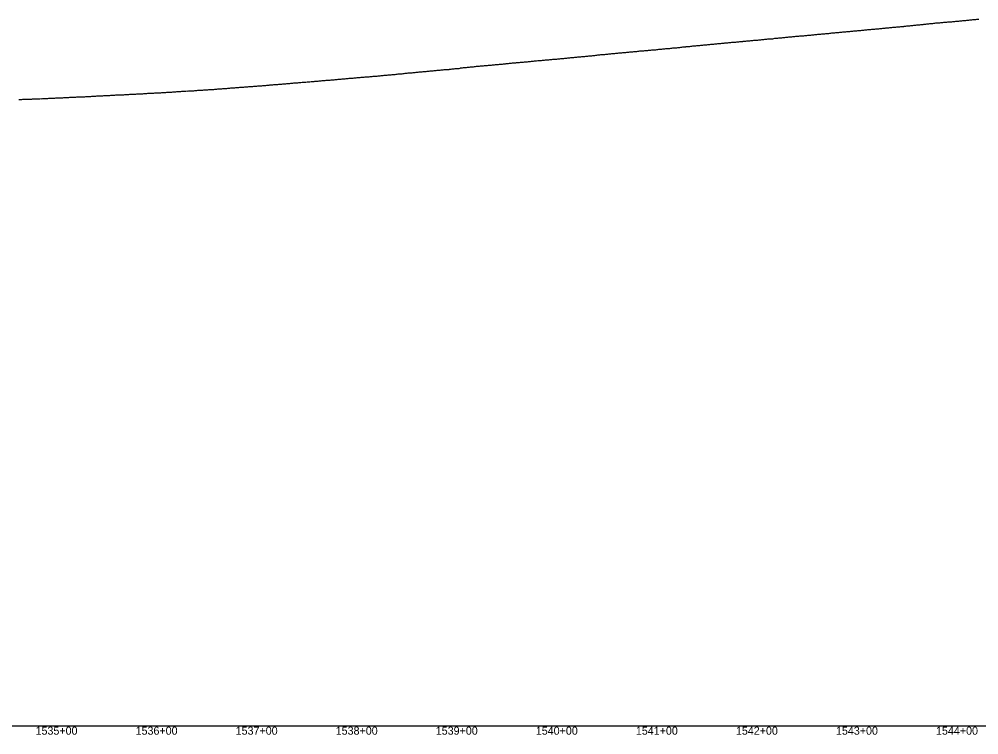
# Model space of a CAD drawing. Extents: x -3793 to 50787, y -1075 to 6138.
# Drawn here: x 40903 to 41862, y -1009 to -293 of the extents above; entities that cross this region are included whole.
import ezdxf

# ---------------------------------------------------------------- set-up
doc = ezdxf.new("R2010")
doc.units = 0
for name, color, linetype in [('RD_DDB_Profile_EX', 7, 'Continuous'), ('RD_DDB_StaTX', 7, 'Continuous'), ('RD_GPK_Profile_Cell', 7, 'Continuous')]:
    doc.layers.add(name, color=color, linetype=linetype)

msp = doc.modelspace()

# ---------------------------------------------------------------- linework, layer by layer
at = {"layer": 'RD_DDB_Profile_EX'}
for points in [[(41766.76804, -302.49609), (41767.769212, -302.396375), (41768.275292, -302.32059), (41768.770352, -302.246485), (41769.771761, -302.09583), (41770.772824, -302.045745), (41771.773932, -302.0459), (41772.775333, -301.845715), (41773.776441, -301.795605), (41774.76757, -301.69579), (41775.76898, -301.5954), (41776.770087, -301.495535), (41777.771192, -301.44542), (41778.772476, -301.344835), (41779.773521, -301.244765), (41780.774564, -301.19499), (41781.7759, -301.09437), (41782.766975, -300.994635), (41783.768018, -300.845395), (41784.76936, -300.79484), (41785.770342, -300.69475), (41786.771386, -300.6444), (41787.2189, -300.57707), (41787.772686, -300.494415), (41788.773667, -300.34469), (41789.764677, -300.294725), (41790.765954, -300.243875), (41791.76693, -300.193895), (41792.767853, -300.04449), (41793.769124, -299.89422), (41794.770103, -299.79451), (41795.771083, -299.843715), (41796.77235, -299.593655), (41797.763299, -299.494385), (41798.764211, -299.39503), (41799.765424, -299.29427), (41800.766282, -299.24465), (41801.7672, -299.14528), (41802.768408, -298.994805), (41803.769324, -298.84517), (41804.77024, -298.795065), (41805.761477, -298.744575), (41806.162508, -298.68464), (41806.762351, -298.595265), (41807.763157, -298.445935), (41808.764302, -298.34553), (41809.765157, -298.29554), (41810.76601, -298.24621), (41811.767156, -298.19536), (41812.768009, -297.89643), (41813.759173, -297.84565), (41814.759986, -297.74631), (41815.760832, -297.64694), (41816.761915, -297.596605), (41817.762707, -297.44711), (41818.763499, -297.29774), (41819.764583, -297.246995), (41820.765375, -297.147785), (41821.756163, -297.098415), (41822.757251, -296.99841), (41823.758022, -296.898495), (41824.758813, -296.848945), (41825.106116, -296.81413), (41825.759858, -296.748705), (41826.760588, -296.54932), (41827.761612, -296.548915), (41828.762636, -296.498685), (41829.763954, -296.397635), (41830.764977, -296.29737), (41831.756009, -296.19729), (41832.757036, -296.146705), (41833.758027, -296.046605), (41834.759332, -295.995035), (41835.760296, -295.895065), (41836.76126, -295.74537), (41837.762223, -295.64465), (41838.763187, -295.59472), (41839.764442, -295.543685), (41840.765405, -295.443145), (41841.766368, -295.34329), (41842.757382, -295.24313), (41844.049724, -295.113145), (41844.759485, -295.04195), (41845.760388, -294.941825), (41846.761292, -294.891265), (41847.762195, -294.840245), (41848.763101, -294.640995), (41849.764295, -294.53998), (41850.765198, -294.489345), (41851.766101, -294.389205), (41852.767004, -294.28907), (41853.767893, -294.18895), (41854.759007, -294.13686), (41855.759851, -293.937945), (41856.760695, -293.88731), (41857.761539, -293.787825), (41858.762383, -293.687765), (41859.763517, -293.536785), (41860.764365, -293.486085), (41861.765209, -293.534115)], [(41670.7971, -311.3862), (41671.782055, -311.28734), (41672.783688, -311.18751), (41673.801934, -311.13686), (41674.776883, -311.03814), (41675.795357, -310.837515), (41676.779906, -310.73881), (41677.798484, -310.68646), (41678.799989, -310.635035), (41679.784547, -310.58538), (41680.776537, -310.485675), (41681.794923, -310.434265), (41683.029057, -310.261445), (41683.797991, -310.18574), (41684.799707, -310.084445), (41685.7842, -310.03562), (41686.792712, -309.98433), (41687.777414, -309.83641), (41688.795697, -309.735865), (41689.78026, -309.637155), (41690.798849, -309.53575), (41691.790417, -309.484475), (41692.792117, -309.384855), (41693.793483, -309.334425), (41694.795133, -309.23401), (41695.780079, -309.136065), (41696.797699, -309.03644), (41697.789478, -308.93693), (41698.790843, -308.78648), (41699.776133, -308.736935), (41700.793854, -308.58649), (41701.972665, -308.527925), (41702.796653, -308.48575), (41703.788072, -308.337785), (41704.789652, -308.286715), (41705.790946, -308.18715), (41706.792236, -308.08978), (41707.793817, -307.986535), (41708.794966, -307.88627), (41709.786661, -307.78671), (41710.773681, -307.737885), (41711.444469, -307.704705), (41711.78922, -307.685605), (41712.790731, -307.586005), (41713.791955, -307.43793), (41714.793175, -307.289105), (41715.784656, -307.18825), (41716.785879, -307.0894), (41717.787391, -306.98852), (41718.776429, -306.890265), (41719.789833, -306.88843), (41720.916273, -306.726205), (41721.782478, -306.639395), (41722.772533, -306.540335), (41723.785071, -306.4393), (41724.786223, -306.38996), (41725.787666, -306.290775), (41726.778883, -306.1419), (41727.780327, -306.042205), (41728.781382, -305.99228), (41729.782532, -305.892435), (41730.388077, -305.83185), (41730.783948, -305.79227), (41731.785031, -305.742935), (41732.776457, -305.64285), (41733.770325, -305.54424), (41734.778606, -305.49452), (41735.779916, -305.3444), (41736.780999, -305.24503), (41737.776383, -305.09581), (41738.773478, -305.04585), (41739.85988, -304.98747), (41740.775866, -304.895715), (41741.77687, -304.79668), (41742.77814, -304.647), (41743.779154, -304.647365), (41744.77016, -304.597945), (41745.769343, -304.49809), (41746.772471, -304.3489), (41747.773476, -304.299555), (41748.77425, -304.149575), (41749.4112, -304.05463), (41749.776247, -304.000375), (41750.767544, -303.950425), (41751.7688, -303.95038), (41752.215944, -303.905295), (41752.769753, -303.849535), (41753.770993, -303.69957), (41754.772233, -303.59958), (41755.773776, -303.54872), (41756.775003, -303.39873), (41757.776243, -303.34867), (41758.803488, -303.2907), (41759.768947, -303.09802), (41760.770423, -303.047255), (41761.771596, -302.99734), (41762.772769, -302.89728), (41763.774209, -302.74683), (41764.775383, -302.696735), (41765.776557, -302.596815), (41766.76804, -302.49609)], [(41574.802559, -320.5415), (41575.794403, -320.29175), (41576.796231, -320.19201), (41577.798635, -320.14284), (41578.839213, -320.03803), (41579.802157, -319.94163), (41580.794118, -319.890055), (41581.795942, -319.789045), (41582.797758, -319.690105), (41583.799582, -319.540535), (41584.801258, -319.488755), (41585.793241, -319.4377), (41586.795057, -319.287345), (41587.796883, -319.13863), (41588.311017, -319.08715), (41588.798531, -319.03918), (41589.800339, -318.98809), (41590.792916, -318.937655), (41591.794738, -318.78823), (41592.796378, -318.737115), (41593.798186, -318.63596), (41594.799994, -318.53567), (41595.792013, -318.48452), (41596.793825, -318.38421), (41597.795448, -318.2839), (41598.797264, -318.184625), (41599.799069, -317.986345), (41600.791089, -317.887165), (41601.792697, -317.78597), (41602.794515, -317.734765), (41603.796903, -317.685185), (41604.798708, -317.53597), (41605.790733, -317.435805), (41606.792348, -317.383555), (41607.254625, -317.337305), (41607.794152, -317.282315), (41608.795955, -317.23213), (41609.797757, -317.133005), (41610.78959, -317.08182), (41611.791393, -316.933795), (41612.793196, -316.881445), (41613.794998, -316.782365), (41614.786832, -316.632245), (41615.788635, -316.532075), (41616.791018, -316.481495), (41617.792832, -316.43139), (41618.794632, -316.332365), (41619.786451, -316.231185), (41620.788251, -316.084405), (41621.790065, -315.98432), (41622.791866, -315.93196), (41623.79344, -315.83071), (41624.785485, -315.781775), (41625.787299, -315.638545), (41626.198233, -315.618005), (41626.789099, -315.58159), (41627.790898, -315.48038), (41628.792466, -315.332635), (41629.785107, -315.283275), (41630.786906, -315.2321), (41631.788706, -315.1798), (41632.812831, -315.02863), (41633.792092, -314.881945), (41634.784134, -314.829675), (41635.785934, -314.779615), (41636.810193, -314.628485), (41637.811989, -314.57849), (41638.791103, -314.480755), (41639.805781, -314.37852), (41640.78493, -314.378525), (41641.786728, -314.230785), (41642.81068, -314.13151), (41643.812482, -314.032585), (41644.782708, -313.9348), (41645.141841, -313.881025), (41645.784506, -313.78375), (41646.786305, -313.732725), (41647.809446, -313.6317), (41648.789674, -313.533905), (41649.781705, -313.434), (41650.804803, -313.281915), (41651.785289, -313.23304), (41652.787087, -313.180985), (41653.788886, -313.082105), (41654.780702, -312.984315), (41655.783072, -312.98207), (41656.784872, -312.78319), (41657.786671, -312.587245), (41658.807984, -312.58246), (41659.780469, -312.582635), (41660.782076, -312.33564), (41661.783875, -312.234805), (41662.804556, -312.13397), (41664.085449, -312.02099), (41664.779466, -311.986155), (41665.799354, -311.83814), (41666.782873, -311.740085), (41667.784674, -311.636645), (41668.777247, -311.586665), (41669.795525, -311.534365), (41670.7971, -311.3862)], [(41478.816296, -329.539605), (41479.819263, -329.340005), (41480.821763, -329.2397), (41481.815, -329.190155), (41482.817377, -329.13985), (41483.820474, -328.94086), (41484.121174, -328.92564), (41484.813106, -328.890665), (41485.816067, -328.791095), (41486.818562, -328.78905), (41487.821051, -328.6394), (41488.81427, -328.58935), (41489.81664, -328.48908), (41490.819725, -328.39017), (41491.812355, -328.290565), (41492.815315, -328.19214), (41493.817807, -328.04022), (41494.810999, -327.941355), (41495.813375, -327.84063), (41496.816442, -327.79117), (41497.818925, -327.64045), (41498.811533, -327.58977), (41499.814493, -327.540375), (41500.816976, -327.390685), (41501.810156, -327.29083), (41503.064782, -327.21563), (41503.815608, -327.14083), (41504.818075, -327.04114), (41505.811154, -326.94231), (41506.813621, -326.792605), (41507.816683, -326.743215), (41508.809167, -326.642735), (41509.811639, -326.5426), (41510.814106, -326.541625), (41511.816573, -326.49147), (41512.809054, -326.29226), (41513.811506, -326.241745), (41514.813373, -326.091325), (41515.81583, -326.041255), (41516.808299, -325.89123), (41517.810756, -325.841155), (41518.813213, -325.840585), (41519.80578, -325.641055), (41520.808138, -325.540485), (41522.00839, -325.41129), (41522.813039, -325.29139), (41523.805604, -325.24093), (41524.808046, -325.239905), (41525.810394, -325.091415), (41526.812842, -324.99141), (41527.805401, -324.841445), (41528.807267, -324.7407), (41529.809606, -324.64179), (41530.812047, -324.64068), (41531.480193, -324.60705), (41531.804618, -324.5902), (41532.807051, -324.34188), (41533.809383, -324.34139), (41534.811822, -324.290375), (41535.804379, -324.191005), (41536.806818, -324.09054), (41537.809153, -324.090075), (41538.811586, -323.99013), (41539.804146, -323.742305), (41540.951997, -323.677345), (41541.808911, -323.59194), (41542.800875, -323.491405), (41543.803306, -323.391515), (41544.805731, -323.34162), (41545.808162, -323.2907), (41546.800605, -323.092395), (41547.803036, -322.9925), (41548.805467, -322.94211), (41549.807893, -322.84222), (41550.423801, -322.81129), (41550.800338, -322.7924), (41551.802762, -322.74211), (41552.805181, -322.69183), (41553.807605, -322.54291), (41554.800046, -322.39313), (41555.802466, -322.2933), (41556.804302, -322.19232), (41557.806721, -322.092935), (41558.799163, -322.091875), (41559.895605, -321.978445), (41560.804001, -321.84355), (41561.806419, -321.69456), (41562.798928, -321.64443), (41563.801268, -321.59429), (41564.803686, -321.34555), (41565.796186, -321.29545), (41566.798016, -321.245035), (41567.799774, -321.14347), (41568.801599, -320.99338), (41569.367409, -320.96487), (41569.803426, -320.942935), (41570.795361, -320.89211), (41571.797087, -320.74216), (41572.798913, -320.691235), (41573.800739, -320.591885), (41574.802559, -320.5415)], [(41383.830644, -338.54726), (41384.834459, -338.497675), (41385.827758, -338.397525), (41386.831578, -338.248205), (41387.834832, -338.147885), (41388.828712, -338.048525), (41389.403134, -337.96252), (41389.831942, -337.89843), (41390.835772, -337.799095), (41391.829035, -337.69902), (41392.832852, -337.59954), (41393.826109, -337.549455), (41394.829346, -337.39934), (41395.833168, -337.29995), (41397.040822, -337.22864), (41397.830531, -337.150655), (41398.874938, -336.998445), (41399.827941, -336.951455), (41400.831111, -336.85135), (41401.824332, -336.80127), (41402.827503, -336.751165), (41403.830664, -336.551195), (41404.823894, -336.550995), (41405.826049, -336.499955), (41406.829266, -336.499845), (41407.832483, -336.29978), (41408.346742, -336.24753), (41408.825114, -336.19901), (41409.828313, -336.098995), (41410.831512, -335.99892), (41411.824727, -335.948915), (41412.827334, -335.748315), (41413.830532, -335.648295), (41414.823766, -335.598245), (41415.826946, -335.54803), (41416.829552, -335.39727), (41417.822795, -335.247605), (41418.825949, -335.247515), (41419.82913, -335.296885), (41420.83172, -334.947175), (41421.824918, -334.94676), (41422.828098, -334.89681), (41423.830689, -334.79624), (41424.823887, -334.69615), (41425.827067, -334.596), (41426.830249, -334.49625), (41427.29035, -334.472745), (41427.822848, -334.445575), (41428.826011, -334.29592), (41429.829177, -334.24582), (41430.8224, -334.1458), (41431.824931, -334.0948), (41432.828097, -333.945415), (41433.821324, -333.795605), (41434.824442, -333.69573), (41435.827017, -333.59528), (41436.830181, -333.495655), (41437.822754, -333.44485), (41438.825315, -333.393925), (41439.828465, -333.34381), (41440.821038, -333.243205), (41441.824188, -333.09374), (41442.826745, -333.043455), (41443.819323, -332.94252), (41444.822473, -332.792715), (41445.82503, -332.742075), (41446.233958, -332.74215), (41446.828171, -332.7415), (41447.820735, -332.49267), (41448.823278, -332.4417), (41449.826413, -332.39195), (41450.818977, -332.24242), (41451.822107, -332.14218), (41452.824655, -332.041185), (41453.827101, -331.94065), (41454.820349, -331.840955), (41455.822897, -331.7899), (41456.825914, -331.69126), (41457.818562, -331.591405), (41458.821098, -331.53987), (41459.824109, -331.39073), (41460.816763, -331.191475), (41461.819883, -331.19064), (41462.82242, -331.090775), (41463.824829, -330.99096), (41464.818085, -330.841855), (41465.177566, -330.805865), (41465.820606, -330.74031), (41466.823595, -330.640065), (41467.816251, -330.63914), (41468.818767, -330.48936), (41469.821752, -330.439725), (41470.824264, -330.33934), (41471.816929, -330.23902), (41472.819902, -330.139375), (41473.822422, -330.038355), (41474.81567, -329.988185), (41475.818174, -329.84039), (41476.820553, -329.74143), (41477.813785, -329.689265), (41478.816296, -329.539605)], [(41289.267537, -347.52965), (41290.261814, -347.42962), (41291.265684, -347.28148), (41292.259963, -347.23048), (41293.263815, -347.131355), (41294.258932, -347.081215), (41294.685095, -347.038725), (41295.26279, -346.981155), (41296.257073, -346.88216), (41297.260929, -346.78119), (41298.264972, -346.680215), (41299.260079, -346.63118), (41300.263959, -346.48027), (41301.258217, -346.43032), (41302.262082, -346.281185), (41303.25634, -346.13302), (41304.260205, -346.032105), (41305.255314, -346.031425), (41306.259186, -345.932315), (41307.263226, -345.831525), (41308.25747, -345.77999), (41309.261344, -345.680875), (41310.2556, -345.533505), (41311.260325, -345.4352), (41312.254556, -345.383), (41313.258443, -345.23382), (41313.628702, -345.2154), (41314.262495, -345.183165), (41315.25657, -345.082625), (41316.260608, -345.03351), (41317.255673, -344.93608), (41318.259572, -344.8362), (41319.253795, -344.73573), (41320.257698, -344.5872), (41321.251905, -344.48739), (41322.256663, -344.43772), (41323.260701, -344.38785), (41324.254785, -344.238725), (41325.258822, -344.18774), (41326.253009, -344.038595), (41327.256932, -343.88991), (41328.251969, -343.84045), (41329.255905, -343.740635), (41330.250075, -343.78945), (41331.254016, -343.690135), (41332.258053, -343.64034), (41332.57231, -343.608815), (41333.252222, -343.54113), (41334.257024, -343.342275), (41335.251171, -343.193725), (41336.255133, -343.143955), (41337.249274, -343.093235), (41338.253248, -342.943835), (41339.247382, -342.89416), (41340.252214, -342.845), (41341.25625, -342.79527), (41342.25037, -342.695635), (41343.254363, -342.54618), (41343.838208, -342.196985), (41344.842063, -342.146875), (41345.845462, -341.99684), (41346.839364, -341.897345), (41347.842284, -341.79632), (41348.835636, -341.745685), (41349.839568, -341.64666), (41350.842907, -341.545755), (41351.515918, -341.545995), (41351.836846, -341.545675), (41352.840162, -341.395235), (41353.844072, -341.2954), (41354.837402, -341.24501), (41355.84131, -341.09565), (41356.834643, -340.995285), (41357.83855, -340.895905), (41358.841869, -340.74599), (41359.8352, -340.595675), (41360.987722, -340.595445), (41361.842408, -340.59461), (41362.836308, -340.59469), (41363.839606, -340.295305), (41364.833553, -340.29558), (41365.836801, -340.244955), (41366.84069, -339.99613), (41367.834, -339.945375), (41368.837889, -339.89584), (41369.831245, -339.795775), (41370.459526, -339.70162), (41370.834485, -339.6457), (41371.838353, -339.546405), (41372.83169, -339.44621), (41373.835511, -339.396455), (41374.838785, -339.346185), (41375.832666, -339.246535), (41376.835943, -339.09667), (41377.829859, -339.04718), (41378.8331, -338.946735), (41379.93133, -338.842445), (41380.830272, -338.79672), (41381.834087, -338.74747), (41382.837341, -338.597405), (41383.830644, -338.54726)], [(41194.284853, -355.937955), (41195.279872, -355.88808), (41196.2857, -355.78903), (41197.28072, -355.689155), (41198.27668, -355.590205), (41199.281571, -355.490235), (41199.967055, -355.455875), (41200.276679, -355.43993), (41201.282412, -355.391015), (41202.277501, -355.29163), (41203.282395, -355.192135), (41204.276623, -355.091005), (41205.281511, -354.94154), (41206.275753, -354.939925), (41207.279768, -354.789555), (41208.274876, -354.690245), (41209.438859, -354.63146), (41210.27399, -354.5892), (41211.277994, -354.53791), (41212.282091, -354.437125), (41213.277206, -354.38742), (41214.2812, -354.238465), (41215.276308, -354.138715), (41216.280298, -354.038045), (41217.274576, -354.0368), (41218.279397, -353.888275), (41218.910663, -353.82442), (41219.273676, -353.788425), (41220.278494, -353.736645), (41221.27276, -353.63609), (41222.276724, -353.58547), (41223.271855, -353.48652), (41224.275805, -353.385175), (41225.280758, -353.28616), (41226.274885, -353.184885), (41227.27899, -353.135045), (41228.382467, -353.024505), (41229.278063, -352.93563), (41230.273045, -352.83523), (41231.277142, -352.685515), (41232.271261, -352.63509), (41233.276206, -352.58539), (41234.27034, -352.484975), (41235.274424, -352.38447), (41236.269405, -352.334005), (41237.273503, -352.23349), (41237.854271, -352.204775), (41238.27826, -352.18297), (41239.272557, -352.082585), (41240.276455, -351.933895), (41241.271606, -351.933465), (41242.275697, -351.882125), (41243.270655, -351.733475), (41244.274746, -351.63303), (41245.268875, -351.531755), (41246.273795, -351.482145), (41247.326075, -351.376), (41248.272852, -351.28224), (41249.266958, -351.18192), (41250.271044, -351.08245), (41251.275777, -351.032895), (41252.270078, -350.981685), (41253.274828, -350.881275), (41254.269112, -350.830935), (41255.273013, -350.681455), (41256.268161, -350.63112), (41256.797879, -350.604515), (41257.272046, -350.58073), (41258.266344, -350.479555), (41259.271085, -350.43017), (41260.265364, -350.33081), (41261.269259, -350.23141), (41262.27332, -350.082025), (41263.267434, -349.982765), (41264.271495, -349.93149), (41265.266628, -349.831135), (41266.270501, -349.731765), (41267.264803, -349.632585), (41268.268666, -349.582355), (41269.262955, -349.482195), (41270.266814, -349.329965), (41271.271716, -349.28058), (41272.265825, -349.1814), (41273.269881, -349.081155), (41274.264173, -349.03099), (41275.268029, -348.88075), (41275.741487, -348.85728), (41276.26316, -348.83047), (41277.267033, -348.730305), (41278.261318, -348.678225), (41279.265172, -348.57903), (41280.269222, -348.429845), (41281.263328, -348.280775), (41282.268224, -348.23045), (41283.262508, -348.128385), (41284.266363, -348.03017), (41285.260649, -347.979075), (41286.264514, -347.879985), (41287.258798, -347.73096), (41288.263491, -347.630725), (41289.267537, -347.52965)], [(41001.295971, -369.283035), (41002.292366, -369.23323), (41003.299281, -369.13431), (41004.295525, -369.132255), (41005.29194, -369.0825), (41006.298835, -369.03282), (41007.295078, -368.981475), (41008.291501, -368.93093), (41009.298388, -368.783705), (41010.530976, -368.733115), (41011.291041, -368.731075), (41012.297071, -368.681415), (41013.294129, -368.63104), (41014.290539, -368.53148), (41015.29655, -368.48185), (41016.293622, -368.43233), (41017.290022, -368.381915), (41018.296044, -368.380485), (41019.293101, -368.330065), (41020.299296, -368.22954), (41021.295491, -368.180115), (41022.292538, -368.1307), (41023.298701, -368.03118), (41024.294912, -368.028945), (41025.291106, -368.076625), (41026.298122, -368.028115), (41027.294316, -367.881605), (41028.290528, -367.87933), (41029.474584, -367.770835), (41030.293701, -367.729495), (41031.289889, -367.63023), (41032.296863, -367.5817), (41033.293051, -367.53147), (41034.289222, -367.48122), (41035.295378, -367.43089), (41036.292383, -367.38147), (41037.288571, -367.33025), (41038.29471, -367.27989), (41038.946388, -367.2803), (41039.291724, -367.27957), (41040.297643, -367.22927), (41041.294004, -367.13108), (41042.290986, -367.08173), (41043.296924, -367.0805), (41044.293266, -366.98031), (41045.290264, -366.881965), (41046.296188, -366.83073), (41047.292544, -366.78056), (41048.418192, -366.72402), (41049.295432, -366.681025), (41050.291747, -366.58091), (41051.287872, -366.530795), (41052.29463, -366.531475), (41053.29094, -366.432295), (41054.296003, -366.43028), (41055.292325, -366.37719), (41056.28845, -366.27806), (41057.294342, -366.178835), (41057.889996, -366.148285), (41058.289846, -366.1268), (41059.295705, -365.979835), (41060.291808, -365.9298), (41061.288123, -365.8787), (41062.29398, -365.828565), (41063.289468, -365.77766), (41064.295334, -365.677545), (41065.291437, -365.62638), (41066.287765, -365.625215), (41067.3618, -365.51954), (41068.288858, -365.427675), (41069.294927, -365.37764), (41070.291009, -365.277675), (41071.296823, -365.324085), (41072.292307, -365.224395), (41073.288388, -365.12565), (41074.294437, -365.12315), (41075.29054, -365.073215), (41076.295506, -365.022205), (41076.833604, -364.995215), (41077.29183, -364.97102), (41078.287891, -364.8724), (41079.293669, -364.77242), (41080.289151, -364.672885), (41081.294944, -364.574215), (41082.291006, -364.573045), (41083.287323, -364.5706), (41084.293097, -364.52062), (41085.288585, -364.42239), (41086.305408, -364.321855), (41087.290416, -364.27132), (41088.296425, -364.22142), (41089.291633, -364.122015), (41090.287676, -364.11956), (41091.293684, -364.020985), (41092.289749, -363.925135), (41093.295497, -363.92131), (41094.290967, -363.869235), (41095.287009, -363.770775), (41095.777212, -363.770825), (41096.293007, -363.76959), (41097.28903, -363.6712)], [(41097.28903, -363.6712), (41098.293943, -363.57047), (41099.290234, -363.51809), (41100.286256, -363.4184), (41101.291984, -363.271215), (41102.287438, -363.270555), (41103.293161, -363.21941), (41104.289471, -363.11973), (41105.295199, -363.022535), (41106.291206, -362.922885), (41107.286638, -362.8697), (41108.292347, -362.77128), (41109.288376, -362.72038), (41110.294326, -362.66935), (41111.289474, -362.571305), (41112.285737, -362.472955), (41113.291431, -362.42063), (41114.287668, -362.273505), (41114.720819, -362.23055), (41115.293358, -362.176275), (41116.288509, -362.125845), (41117.294442, -362.02612), (41118.290412, -361.97525), (41119.286646, -361.92565), (41120.291497, -361.87509), (41121.287711, -361.82424), (41122.293402, -361.72455), (41123.289632, -361.62378), (41124.285598, -361.525385), (41125.290679, -361.47487), (41126.28665, -361.4242), (41127.292337, -361.32576), (41128.28852, -361.22624), (41129.283635, -361.17467), (41130.289572, -361.12283), (41131.285526, -361.073385), (41132.290605, -360.926195), (41133.286578, -360.8267), (41133.664427, -360.826505), (41134.291648, -360.8251), (41135.286746, -360.72474), (41136.292649, -360.672975), (41137.287767, -360.57489), (41138.283705, -360.42771), (41139.288768, -360.42502), (41140.283887, -360.325835), (41141.289789, -360.22517), (41142.284888, -360.125955), (41143.290788, -360.02868), (41144.285891, -359.977325), (41145.290939, -359.97468), (41146.286862, -359.82647), (41147.281946, -359.77507), (41148.287853, -359.725665), (41149.282937, -359.675385), (41150.287984, -359.623875), (41151.283928, -359.57349), (41152.288975, -359.42308), (41152.608035, -359.37527), (41153.28489, -359.27496), (41154.289923, -359.175755), (41155.285011, -359.12558), (41156.290886, -359.026235), (41157.285955, -358.926035), (41158.281884, -358.87681), (41159.286918, -358.77972), (41160.281987, -358.72847), (41161.287862, -358.675925), (41162.282946, -358.576815), (41163.288809, -358.52755), (41164.283865, -358.47641), (41165.288902, -358.327245), (41166.284801, -358.180075), (41167.279856, -358.128965), (41168.28572, -358.02967), (41169.280792, -357.97861), (41170.285812, -357.879375), (41171.551643, -357.76764), (41172.286739, -357.730045), (41173.282627, -357.68002), (41174.287633, -357.579885), (41175.282676, -357.48077), (41176.288545, -357.38157), (41177.283587, -357.28242), (41178.279478, -357.28242), (41179.284484, -357.182295), (41180.279527, -357.082265), (41181.285379, -357.032265), (41182.280396, -356.883105), (41183.286242, -356.833975), (41184.281411, -356.734005), (41185.286254, -356.63472), (41186.282281, -356.53636), (41187.277299, -356.48639), (41188.283141, -356.43583), (41189.278172, -356.33655), (41190.495251, -356.17671), (41191.279026, -356.137475), (41192.284009, -356.087505), (41193.279869, -356.037345), (41194.284853, -355.937955)], [(40902.305276, -373.77639), (40903.303553, -373.77467), (40904.300975, -373.774195), (40905.299252, -373.77582)], [(40905.299252, -373.77582), (40906.341132, -373.624675), (40907.304691, -373.57695), (40908.302319, -373.57661), (40909.300543, -373.576065), (40910.307702, -373.524485), (40911.30595, -373.574015), (40912.303356, -373.475825), (40913.301586, -373.42532), (40914.299208, -373.42386), (40915.306329, -373.325525), (40915.812936, -373.27507), (40916.304543, -373.2283), (40917.302117, -373.22803), (40918.30031, -373.274345), (40919.297667, -373.224025), (40920.305621, -373.12672), (40921.303189, -373.17428), (40922.301383, -373.07707), (40923.29874, -372.977835), (40924.306905, -372.92937), (40925.304261, -373.02597), (40926.302408, -372.92874), (40927.299733, -372.827515), (40928.298096, -372.779235), (40929.305194, -372.777915), (40930.303361, -372.77768), (40931.30088, -372.679415), (40932.299042, -372.581065), (40933.306147, -372.531725), (40934.303471, -372.529595), (40934.756544, -372.50723), (40935.30181, -372.48034), (40936.299105, -372.431155), (40937.297237, -372.480995), (40938.304303, -372.332575), (40939.30262, -372.282405), (40940.299915, -372.232285), (40941.298049, -372.18218), (40942.295514, -372.1812), (40943.30345, -372.13273), (40944.300742, -372.083435), (40945.298849, -372.03505), (40946.296271, -371.983425), (40947.304192, -371.93418), (40948.301456, -371.933375), (40949.299696, -371.8357), (40950.296961, -371.78637), (40951.294225, -371.73561), (40952.302163, -371.68633), (40953.299564, -371.58697), (40953.700152, -371.58729), (40954.297651, -371.58716), (40955.294886, -371.58591), (40956.293081, -371.488095), (40957.300167, -371.48802), (40958.298245, -371.537265), (40959.29548, -371.338955), (40960.293652, -371.290365), (40961.300756, -371.28978), (40962.298838, -371.24023), (40963.296162, -371.191195), (40964.294207, -371.14255), (40965.291412, -371.092645), (40966.299356, -371.04271), (40967.296634, -370.993175), (40968.294683, -370.99443), (40969.291888, -370.943305), (40970.289094, -370.84342), (40971.297114, -370.794655), (40972.294316, -370.74476), (40972.64376, -370.72762), (40973.29235, -370.69586), (40974.289565, -370.646045), (40975.295827, -370.545415), (40976.293005, -370.445815), (40977.289383, -370.44462), (40978.295633, -370.394055), (40979.291961, -370.343005), (40980.289203, -370.24352), (40981.295435, -370.242695), (40982.291758, -370.19239), (40983.298877, -370.04332), (40984.295177, -369.99235), (40985.291484, -369.99132), (40986.298595, -369.991005), (40987.294903, -369.940375), (40988.291204, -369.88973), (40989.297483, -369.789545), (40990.294623, -369.7887), (40991.587368, -369.75835), (40992.297184, -369.687915), (40993.294306, -369.638245), (40994.290579, -369.58768), (40995.296833, -369.48832), (40996.293944, -369.487975), (40997.290229, -369.38745), (40998.296334, -369.336815), (40999.293594, -369.287125), (41000.299696, -369.28436), (41001.295971, -369.283035)]]:
    msp.add_lwpolyline(points, dxfattribs=at)
at = {"layer": 'RD_GPK_Profile_Cell'}
msp.add_line((1000, -1000), (46610.921919, -1000), dxfattribs=at)

# ---------------------------------------------------------------- texts
at = {"layer": 'RD_DDB_StaTX'}
for s, p in [('1535+00', (40918.971301, -1009)), ('1536+00', (41018.971301, -1009)), ('1537+00', (41118.971301, -1009)), ('1538+00', (41218.971301, -1009)), ('1539+00', (41318.971301, -1009)), ('1540+00', (41418.971301, -1009)), ('1541+00', (41518.971301, -1009)), ('1542+00', (41618.971301, -1009)), ('1543+00', (41718.971301, -1009)), ('1544+00', (41818.971301, -1009))]:
    msp.add_text(s, height=8, dxfattribs=at).set_placement(p)

doc.saveas('drawing.dxf')
